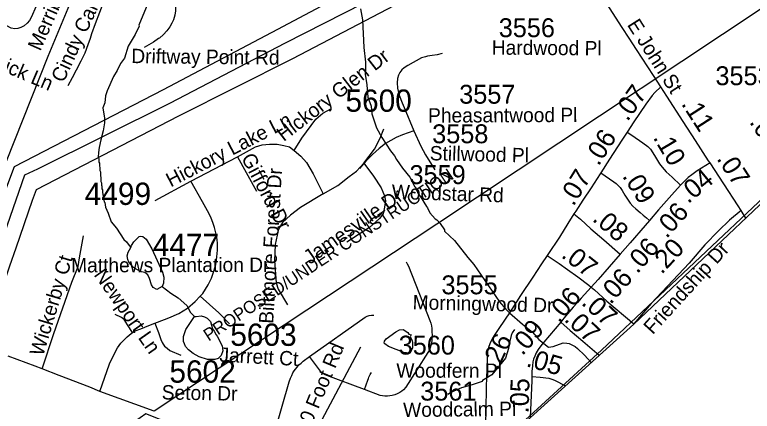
# Model space of a CAD drawing. Extents: x 1383679 to 1536984, y 460658 to 651027.
# Drawn here: x 1487074 to 1491956, y 490596 to 493220 of the extents above; entities that cross this region are included whole.
import ezdxf

# ---------------------------------------------------------------- set-up
doc = ezdxf.new("R2010")
doc.units = 0
for name, color, linetype in [('Default', 7, 'Continuous'), ('Exist Boundary Political City Limit New', 7, 'Continuous'), ('Exist Boundary Political CountyLine', 7, 'Continuous'), ('Exist Hydrographic Misc Water Feature', 7, 'Continuous'), ('Exist Road Non-System Secondary Historical Number Label', 7, 'Continuous'), ('Exist Road Non-System Type 51', 7, 'Continuous'), ('Exist Road Non-System Type 51 Label', 7, 'Continuous'), ('Exist Road Secondary Mileage Hundredths English Label', 7, 'Continuous'), ('Exist Road Secondary Type 51 Attributed', 7, 'Continuous'), ('Exist Road Secondary Type 51 Label', 7, 'Continuous'), ('Exist Road Secondary Type 51 Number Label', 7, 'Continuous'), ('Exist Utilities Electrical Transmission Line', 7, 'Continuous'), ('Map Preparation Boundary City Limit Buffer Line', 7, 'Continuous')]:
    doc.layers.add(name, color=color, linetype=linetype)

msp = doc.modelspace()

# ---------------------------------------------------------------- linework, layer by layer
at = {"layer": 'Default'}
msp.add_lwpolyline([(1492566.8, 493626.9), (1489866.8, 491833.3), (1487995.4, 490595.7)], dxfattribs=at)
at = {"layer": 'Exist Boundary Political City Limit New'}
msp.add_lwpolyline([(1501771.2, 501277.8), (1499388.9, 499017.9), (1497201.8, 496938.9), (1496236.9, 496040.1), (1495718.4, 495586.4), (1493037.1, 492958.5), (1490958.1, 490999.4), (1489977.8, 490102.4), (1489857.2, 489993.5), (1489479.8, 490017), (1488857.6, 490215.4), (1487942, 490579.1), (1486887.9, 489837.5), (1486669.5, 489678.8), (1486456.1, 489523.8), (1486150.2, 489364.1), (1485825.6, 489257.4), (1485572.8, 489216.9), (1485320.8, 489271), (1484892.4, 489431.7), (1484555.8, 489497.8), (1484292, 489476.7)], dxfattribs=at)
at = {"layer": 'Exist Boundary Political CountyLine'}
msp.add_lwpolyline([(1483428.7, 484115.1), (1485391.5, 485884.3), (1486966.5, 487318.1), (1487724.7, 488019.6), (1488867.4, 489092.6), (1491171.1, 491172.7), (1497711.4, 497365.6), (1499296.7, 498829.1), (1501130.6, 500542.6)], dxfattribs=at)
at = {"layer": 'Exist Hydrographic Misc Water Feature'}
for points in [[(1487954.1, 493294.3), (1487895.3, 493151.5), (1487897.2, 493143.4), (1487871.5, 493090.1), (1487824.7, 493012.9), (1487799.2, 492933.4), (1487774.5, 492897.9), (1487751.6, 492850.4), (1487726.8, 492810.8), (1487685.1, 492715.7), (1487674.4, 492683.9), (1487669.5, 492636), (1487656.9, 492604.3), (1487667.6, 492536), (1487667.4, 492504.7), (1487659.8, 492451.3), (1487643, 492392.9), (1487632.2, 492340.9), (1487627.2, 492308.8), (1487626.6, 492276.8), (1487630.5, 492268.8), (1487630, 492244.8), (1487633.9, 492236.7), (1487637, 492188.7), (1487640.8, 492180.6), (1487643.5, 492116.5), (1487647.4, 492108.4), (1487647.1, 492092.4), (1487651, 492084.4), (1487650.7, 492068.4), (1487654.5, 492060.3), (1487654.2, 492044.3), (1487665.7, 491982.7), (1487670, 491977.5), (1487675.2, 491946), (1487692.7, 491907.8), (1487711.2, 491848.7), (1487746.9, 491807.6), (1487796.3, 491733.5), (1487813.9, 491717.2), (1487831.5, 491692.9), (1487841.3, 491680.7)], [(1489362.1, 493260), (1489376, 493186.2), (1489384.5, 493002.1), (1489394.7, 492905.9), (1489395.9, 492865.9), (1489393.1, 492825.9), (1489405.2, 492757), (1489410.3, 492673.6), (1489434, 492614.7), (1489438.2, 492565), (1489468.4, 492472.4), (1489503.2, 492407.8), (1489561.5, 492318.6), (1489586.9, 492286.1), (1489600.4, 492261.8), (1489641.4, 492205), (1489688.9, 492145.2), (1489722.7, 492081.7), (1489727, 492079.3), (1489744.1, 492035), (1489757.8, 492018.7), (1489798.4, 491949.9), (1489806.3, 491941.8), (1489821.7, 491909.5), (1489857, 491868.8), (1489866.8, 491862.6), (1489890.4, 491838.1), (1489917.6, 491795.6), (1489919.4, 491787.5), (1489984.2, 491726.3), (1490074, 491612.5), (1490113.2, 491567.7), (1490137.4, 491531.3)], [(1487841.3, 491680.7), (1487847.5, 491692.5), (1487861.9, 491716.2), (1487896.7, 491751.5), (1487906.7, 491755.3), (1487920.7, 491753.1), (1487944.3, 491734.6), (1487981.1, 491669.9), (1488052.1, 491516.5), (1488059.5, 491484.3), (1488058.8, 491444.3), (1488050.4, 491420.5)], [(1488050.4, 491420.5), (1488014, 491401.2), (1487990.2, 491415.7), (1487978.5, 491431.9), (1487965.4, 491474.2), (1487953.8, 491498.4), (1487934.1, 491514.8), (1487912.2, 491519.2), (1487872.6, 491538), (1487860.7, 491546.2), (1487829.4, 491582.9), (1487821.7, 491601), (1487818.2, 491625.1), (1487824.7, 491649), (1487841.3, 491680.7)], [(1490137.4, 491531.3), (1490282.5, 491320.4), (1490325.5, 491271.5), (1490349.1, 491247.1), (1490434.3, 491172.1), (1490502, 491119.4), (1490543.7, 491071.2), (1490606.7, 491020), (1490638.8, 491025.4), (1490703.3, 491048.1), (1490727.3, 491047.6), (1490743.2, 491043.3), (1490782.9, 491024.5), (1490798.6, 491012.2), (1490845.7, 490967.3), (1490890.3, 490919.2)], [(1488050.4, 491420.5), (1488106.2, 491377.2), (1488155.2, 491347.5), (1488211.7, 491296.8), (1488237, 491249.3), (1488262.8, 491222.4)], [(1488262.8, 491222.4), (1488274.6, 491224.1), (1488306.7, 491227.4), (1488330.6, 491221), (1488346.4, 491212.7), (1488369.9, 491190.2), (1488383.1, 491141.9), (1488394.7, 491125.7), (1488406.2, 491101.5), (1488414.1, 491093.3), (1488446.8, 491028.7), (1488450.2, 490996.7), (1488439.6, 490964.9), (1488419.2, 490945.2), (1488397.1, 490937.7), (1488349.1, 490938.6), (1488293.4, 490955.7), (1488253.9, 490978.5), (1488224.3, 491003.1), (1488204.8, 491023.5), (1488197.1, 491041.7), (1488191.4, 491057.8), (1488190, 491089.8), (1488206.9, 491137.4), (1488262.8, 491222.4)], [(1489696.7, 491100.6), (1489692, 491088.1), (1489703.6, 491063.9), (1489707.3, 491047.8), (1489706.7, 491015.8), (1489696.2, 490992), (1489686, 490980.2), (1489650.1, 490984.9), (1489546.8, 491024.9), (1489523.1, 491041.4), (1489519.2, 491047.5), (1489521.5, 491059.4), (1489531.8, 491075.2), (1489596.7, 491121.9), (1489621, 491135.5), (1489644.9, 491137), (1489676.5, 491116.4), (1489682.4, 491106.3), (1489696.7, 491100.6)], [(1490382.3, 491137.7), (1490367, 491115.9), (1490360.7, 491098.1), (1490347.7, 491050.3), (1490343, 491010.4), (1490321.8, 490946.9), (1490231.7, 490836.6), (1490171, 490799.8), (1490166.9, 490793.9), (1490102.4, 490771.2), (1490030, 490750.6), (1489965.4, 490721.9), (1489941.6, 490707)]]:
    msp.add_lwpolyline(points, dxfattribs=at)
at = {"layer": 'Exist Road Non-System Type 51'}
for p, q in [((1488548.6, 492280.1), (1488673.7, 492052.2)), ((1488003.2, 491990.5), (1488240.3, 492118.2))]:
    msp.add_line(p, q, dxfattribs=at)
for points in [[(1487332.2, 493608.4), (1487322.4, 493559.4), (1487312.4, 493523.9), (1487294.2, 493469.7), (1487259.1, 493385.6), (1487212.6, 493272.7), (1487185.1, 493206.5), (1487171.6, 493181.6), (1487155.7, 493163.8), (1487136.6, 493146.6), (1487114.9, 493136), (1487093.2, 493129.6), (1487073.1, 493127.5), (1487050.8, 493131.2), (1487020.4, 493145.5)], [(1487426.7, 492752.7), (1487455.8, 492805.3), (1487482.7, 492856.3), (1487513.9, 492914.4), (1487540, 492968.6), (1487560.2, 493021.9), (1487575.9, 493066), (1487584.8, 493094.9), (1487607.6, 493161.6), (1487637.1, 493236.7), (1487664.1, 493305.4), (1487682.7, 493349.7)], [(1488140.8, 493300.3), (1488137.8, 493246.1), (1488132.7, 493216.9), (1488123.8, 493186.3), (1488114.2, 493164.7), (1488100.8, 493139.7), (1488081.3, 493113), (1488059.3, 493088.9), (1488031.4, 493066), (1488026.1, 493061.7), (1487991.7, 493039.4), (1487930.5, 493003.6)], [(1489903.5, 492964.5), (1489870.6, 492953.9), (1489836.8, 492950.4), (1489806.4, 492945.8), (1489792.2, 492942.2), (1489765.4, 492934.1), (1489675.1, 492884.9), (1489651.8, 492868.5), (1489636.5, 492854.4), (1489623.6, 492838.1), (1489614.2, 492819.3), (1489608.4, 492797.1), (1489604.9, 492769), (1489607.2, 492733.8), (1489619, 492688.2), (1489637.6, 492636.7), (1489650.6, 492605.1), (1489716.1, 492451.7)], [(1488923.9, 492320.5), (1488974.3, 492403.6), (1489066.5, 492529.2), (1489112.6, 492567.5), (1489169.7, 492599.5)], [(1489716.1, 492451.7), (1489641.2, 492425.9), (1489599.1, 492407.2), (1489562.8, 492388.5), (1489528.9, 492368.6), (1489485.4, 492334.6), (1489441.6, 492295.5), (1489397.4, 492250.1), (1489355.5, 492202.3)], [(1489383.6, 492237.5), (1489455, 492331.2), (1489492.3, 492403.6), (1489516.4, 492465.3)], [(1489716.1, 492451.7), (1489761.9, 492351), (1489777, 492320.6), (1489792.2, 492292.5), (1489855.5, 492192.9)], [(1488240.3, 492118.2), (1488548.6, 492280.1), (1488667.1, 492346.1), (1488711, 492358.9), (1488759.3, 492363.1), (1488809.8, 492363.1), (1488855.8, 492354.6), (1488893.1, 492346.1), (1488923.9, 492320.5)], [(1488923.9, 492320.5), (1488967.8, 492284.3), (1489005.1, 492241.7), (1489049, 492167.2), (1489114.8, 492035.2)], [(1489114.8, 492035.2), (1489212.5, 492090.5), (1489287.1, 492150.2), (1489335.4, 492184.2), (1489383.6, 492237.5)], [(1489383.6, 492237.5), (1489448.4, 492152.3), (1489498.9, 492073.5), (1489520.8, 492022.4), (1489527.4, 491988.3), (1489520.8, 491945.7), (1489512, 491903.1), (1489487.9, 491871.2), (1489420.9, 491811.6), (1489271.7, 491715.8)], [(1488300.4, 491357.1), (1488317.7, 491375.8), (1488353, 491431.7), (1488376.6, 491476.3), (1488392.2, 491522.3), (1488404.2, 491566.5), (1488409.2, 491595.8), (1488412.1, 491618.2), (1488415.5, 491661.3), (1488416, 491684.7), (1488415, 491708.4), (1488412.5, 491730.8), (1488408.1, 491758.4), (1488402.1, 491785), (1488395.3, 491813), (1488385.1, 491845.8), (1488373.9, 491873.2), (1488360.7, 491901.5), (1488317.2, 491981.1), (1488240.3, 492118.2)], [(1489114.8, 492035.2), (1488964.5, 491943.6), (1488898.6, 491892.5), (1488846, 491845.7), (1488819.6, 491800.9), (1488810.9, 491760.5), (1488797.7, 491698.7), (1488793.3, 491592.2), (1488804.3, 491445.3), (1488817.4, 491404.9), (1488878.9, 491300.5)], [(1487255.1, 490875.9), (1487332.8, 491111), (1487451.3, 491449.6), (1487494.1, 491553.9), (1487502.9, 491611.4), (1487529.2, 491756.2)], [(1489665, 491585.5), (1489671.8, 491572.6), (1489679.6, 491555.5), (1489820.4, 491197), (1489827.1, 491179.9), (1489831.4, 491162.2), (1489833.9, 491142.6), (1489835.6, 491121.2), (1489836.2, 491100.3), (1489835.1, 491082), (1489834.4, 491061.2), (1489830.8, 491041), (1489825.9, 491021.4), (1489819.8, 491003.1), (1489808.1, 490984.2), (1489661.4, 490754.8), (1489647.9, 490738.8), (1489635, 490727.8), (1489622.1, 490719.2), (1489605.6, 490710.7), (1489589.1, 490704.6), (1489571.4, 490699.7), (1489555.5, 490697.2), (1489540.1, 490696), (1489523.6, 490696), (1489507.1, 490697.2), (1489493.1, 490700.2), (1489388, 490739.3)], [(1488001.7, 491178.7), (1488018.8, 491184.8), (1488094.6, 491214), (1488160.6, 491243.6), (1488216.4, 491278.3), (1488268.7, 491322.8), (1488300.4, 491357.1)], [(1488300.4, 491357.1), (1488363.4, 491302.5), (1488424.6, 491247.1), (1488495.9, 491174.9)], [(1487853.7, 491116.6), (1487820.8, 491167.3), (1487797.8, 491203.9), (1487781, 491216.8), (1487737.7, 491236.6)], [(1489024.9, 490957.4), (1489393, 491218.7), (1489406.5, 491225.4), (1489420.1, 491229.5), (1489434.9, 491232.2), (1489451.1, 491232.2)], [(1487636.7, 490727.7), (1487700.6, 490908.8), (1487738.4, 490988), (1487754.6, 491016), (1487776.8, 491045.7), (1487797.8, 491069), (1487816.7, 491087.9), (1487843.2, 491110.1), (1487853.7, 491116.6), (1487870.9, 491127.1), (1487908.6, 491141.8), (1487960.9, 491164), (1488001.7, 491178.7)], [(1488001.7, 491178.7), (1488024.4, 491116.9), (1488040.9, 491070.6), (1488049.9, 491051), (1488057.1, 491038.9), (1488065.8, 491027.2), (1488082.5, 491012.8), (1488099.7, 490999), (1488172.2, 490966.2)], [(1490382.3, 491137.7), (1490367, 491115.9), (1490360.7, 491098.1), (1490347.7, 491050.3), (1490343, 491010.4), (1490321.8, 490946.9), (1490231.7, 490836.6), (1490171, 490799.8), (1490166.9, 490793.9), (1490102.4, 490771.2), (1490030, 490750.6), (1489965.4, 490721.9), (1489941.6, 490707)], [(1488911.6, 490245.7), (1488994.6, 490372.2), (1489109.3, 490541.9), (1489363.7, 491021.2)], [(1488750.5, 490307.2), (1488891, 490789.8), (1488899.1, 490814.2), (1488907.2, 490833.1), (1488915.4, 490849.3), (1488923.5, 490862.8), (1488933, 490875), (1488942.4, 490888.5), (1488954.6, 490902.1), (1488969.5, 490914.2), (1488983, 490927.8), (1489024.9, 490957.4)], [(1489388, 490739.3), (1489139.5, 490831.8), (1489128.5, 490837.3), (1489116.9, 490843.4), (1489106.5, 490850.8), (1489098, 490860.2), (1489024.9, 490957.4)], [(1489388, 490739.3), (1489410.8, 490801.5), (1489414.6, 490811.9), (1489418.4, 490821), (1489422.5, 490830.3), (1489426.4, 490838.2), (1489430.6, 490845.1), (1489436.1, 490851.9)]]:
    msp.add_lwpolyline(points, dxfattribs=at)
at = {"layer": 'Exist Road Secondary Type 51 Attributed'}
msp.add_line((1491912.6, 491874.8), (1491881.4, 491923.7), dxfattribs=at)
for points in [[(1491350.5, 492742.7), (1491301.9, 492818.8), (1491190.2, 492989.5), (1491140.1, 493066), (1491093.9, 493136.5), (1491010.2, 493266.6), (1490922.8, 493404.7), (1490827.3, 493553.1), (1490777.4, 493629.6), (1490718.3, 493721.9), (1490620.6, 493871.7), (1490373.3, 494256), (1490235.7, 494466.2), (1490146.8, 494604.7), (1490050, 494754.2), (1489964.8, 494884.2), (1489876.1, 495024.2), (1489776.9, 495175.9), (1489686.1, 495316.3), (1489602.5, 495447.3), (1489590.2, 495466.2), (1489507.1, 495594.2), (1489396.2, 495766)], [(1491350.5, 492742.7), (1491310.9, 492705.9), (1491293.3, 492684.8), (1491250.2, 492627.5), (1491171, 492510.8), (1491126.6, 492442.1)], [(1491676.7, 492238.9), (1491667.2, 492253.5), (1491580.2, 492387.8), (1491498.4, 492514.5), (1491389.7, 492681.4), (1491350.5, 492742.7)], [(1491126.6, 492442.1), (1491093.1, 492390.2), (1491010.8, 492263.2), (1490952.7, 492173.6)], [(1491126.6, 492442.1), (1491158.6, 492422.6), (1491232.3, 492371.2), (1491263.5, 492348.3), (1491273.3, 492340), (1491282.1, 492329.7), (1491309.6, 492287.7), (1491341.4, 492234.1), (1491358.6, 492211.7), (1491386.3, 492180.9), (1491424.8, 492145.6), (1491481.6, 492091.6)], [(1491676.7, 492238.9), (1491619.1, 492204.7), (1491590.7, 492186.8), (1491555.3, 492160.5), (1491532.6, 492142.1), (1491498.6, 492110.1), (1491481.6, 492091.6)], [(1491881.4, 491923.7), (1491861.8, 491954.3), (1491767.2, 492099.9), (1491676.7, 492238.9)], [(1490952.7, 492173.6), (1490947.9, 492166.1), (1490889, 492073.5), (1490835, 491993.2), (1490786.9, 491920.1), (1490775.6, 491902.5)], [(1490952.7, 492173.6), (1491038.5, 492115.1), (1491054.5, 492103.1), (1491069.2, 492089.4), (1491080.7, 492076.6), (1491095.3, 492056), (1491113.3, 492026.6), (1491138.6, 491987), (1491147.9, 491973.5), (1491165.5, 491954), (1491185.7, 491934.5), (1491213.1, 491911.4), (1491234.4, 491893.8), (1491255.2, 491876.7), (1491274.8, 491857.6)], [(1491481.6, 492091.6), (1491424, 492028.5), (1491335.8, 491927.8), (1491274.8, 491857.6)], [(1490775.6, 491902.5), (1490733.9, 491837.5), (1490679.7, 491749), (1490603.3, 491633.6), (1490599.1, 491627.6)], [(1490775.6, 491902.5), (1490819.5, 491867.2), (1490888, 491803.4), (1490973, 491730.4), (1491081.4, 491636.1)], [(1491881.4, 491923.7), (1491805.6, 491859.4), (1491733.4, 491789.9), (1491642.4, 491697.3), (1491538.1, 491576.6), (1491287.4, 491309), (1491172.4, 491173.8)], [(1491274.8, 491857.6), (1491247.4, 491826), (1491148.3, 491710.2), (1491081.4, 491636.1)], [(1490599.1, 491627.6), (1490560.1, 491572.5), (1490502.7, 491483.2), (1490421.2, 491361), (1490352.2, 491254.5), (1490278.6, 491142.9), (1490248.1, 491096.3), (1490232.4, 491069.7), (1490218.3, 491042.4), (1490209.9, 491018.7), (1490203.9, 490988.5), (1490200.5, 490949.3), (1490197.9, 490874), (1490194.5, 490759.6), (1490193.1, 490600.1), (1490186.8, 490433.7), (1490185.4, 490388)], [(1490599.1, 491627.6), (1490677.9, 491574), (1490731.8, 491534.6), (1490802, 491484.8), (1490874.5, 491431.4), (1490889.9, 491417.4)], [(1491081.4, 491636.1), (1490935.2, 491468.4), (1490889.9, 491417.4)], [(1490889.9, 491417.4), (1490824.2, 491343.5), (1490798.1, 491315.7), (1490770.7, 491284.3), (1490709.4, 491211.8), (1490688.2, 491186.5)], [(1490889.9, 491417.4), (1490910.8, 491398.6), (1490993.9, 491324.7), (1491172.4, 491173.8)], [(1490688.2, 491186.5), (1490613.5, 491097.6), (1490575.3, 491052.8), (1490557, 491028.7), (1490539.6, 491005), (1490525.7, 490982.8), (1490515.5, 490961.2), (1490508.3, 490940), (1490503.5, 490922.8), (1490500.4, 490897.2), (1490498.3, 490876.7), (1490497.6, 490861.2), (1490496.9, 490825.1)], [(1490688.2, 491186.5), (1490750, 491129.3), (1490833.2, 491059.2), (1490942.9, 490966.6)], [(1487995.4, 490595.7), (1487636.7, 490727.7), (1487570.6, 490755.9), (1487367.8, 490832.9), (1487255.1, 490875.9), (1487208.5, 490893.7), (1487029.4, 490961.6)], [(1490496.9, 490825.1), (1490496.3, 490798.4), (1490484.9, 490554.2)], [(1490496.9, 490825.1), (1490551.7, 490820.5), (1490609.3, 490814.8), (1490628.7, 490809.4), (1490646.3, 490802.7), (1490718.9, 490764.4)]]:
    msp.add_lwpolyline(points, dxfattribs=at)
at = {"layer": 'Exist Utilities Electrical Transmission Line'}
for points in [[(1486239.8, 490359.7), (1486492, 490953.6), (1486799.4, 491620.8), (1487018.4, 492251.2), (1487294.3, 492946.8), (1487548.7, 493556.7), (1487772.2, 494113.1), (1488115.9, 494905.5), (1488420.5, 495648.7), (1488753.4, 496509.4), (1488936.8, 496940.5), (1488957.8, 497002.1), (1489137.5, 497451.3), (1489196, 497604.2), (1489238, 497709.6)], [(1490589.6, 494957.6), (1490487.8, 494729.1), (1490279.5, 494252.5), (1490233.9, 494153.4), (1490206.5, 494077.7), (1489986, 493817.4), (1489918.8, 493738.5), (1489851.7, 493675.7), (1488813.9, 493123.1), (1488056.7, 492723.7), (1487069.6, 492214.4), (1486707.2, 491256), (1486333.4, 490330.2), (1486314.6, 490288.3), (1486354.3, 489441.3), (1486367.2, 489253.2), (1486374.1, 489193), (1486382.1, 488602.6), (1486384.7, 488288.4), (1486387.4, 487852.2), (1486389.2, 487736.1), (1486384.3, 487670.2), (1486338.5, 486864.7), (1486286.3, 486695.6)], [(1490634, 494856.8), (1490579, 494679.7), (1490548, 494620.1), (1490284, 494038.3), (1489909.7, 493566.6), (1488858.3, 493030.2), (1488103.2, 492635), (1487223.4, 492197.7), (1487138.8, 492159.2), (1486810.8, 491222.4), (1486417.6, 490348.7), (1486392.6, 490277.1), (1486467.5, 489397.5), (1486481.7, 489287.1), (1486486, 489185), (1486486.8, 488994.9), (1486488.1, 488602.9), (1486482, 488360.9), (1486469.9, 487884.7), (1486462, 487664.8), (1486418.4, 486861.3), (1486405.6, 486809.6), (1486404.4, 486806.2)], [(1490682.2, 494745.8), (1490644.4, 494650.5), (1490617.6, 494600.9), (1490350.7, 493965.1), (1490052.1, 493582.2), (1489966.4, 493481.7), (1488912.4, 492927.2), (1488157.8, 492548), (1487215, 492061.8), (1487188, 491990.3), (1487080.6, 491675.9), (1487038.4, 491556.5), (1486914.1, 491184.7), (1486507.3, 490321.1)]]:
    msp.add_lwpolyline(points, dxfattribs=at)
at = {"layer": 'Map Preparation Boundary City Limit Buffer Line'}
msp.add_lwpolyline([(1501771.2, 501277.8), (1499388.9, 499017.9), (1497201.8, 496938.9), (1496236.9, 496040.1), (1495718.4, 495586.4), (1493037.1, 492958.5), (1490958.1, 490999.4), (1489977.8, 490102.4), (1489857.2, 489993.5), (1489479.8, 490017), (1488857.6, 490215.4), (1487942, 490579.1), (1486887.9, 489837.5), (1486669.5, 489678.8), (1486456.1, 489523.8), (1486150.2, 489364.1), (1485825.6, 489257.4), (1485572.8, 489216.9), (1485320.8, 489271), (1484892.4, 489431.7), (1484555.8, 489497.8), (1484292, 489476.7)], dxfattribs=at)

# ---------------------------------------------------------------- texts
at = {"layer": 'Default'}
msp.add_text('PROPOSED/UNDER CONSTRUCTION', height=82.021, rotation=33.6049, dxfattribs=at).set_placement((1488357.2, 491056.2))
at = {"layer": 'Exist Road Non-System Secondary Historical Number Label'}
for s, p in [('5600', (1489262.9, 492577.6)), ('4499', (1487537.1, 491961.4)), ('4477', (1487987.1, 491622.5)), ('5603', (1488500.3, 491028.7)), ('5602', (1488097.3, 490785.1))]:
    msp.add_text(s, height=147.64, dxfattribs=at).set_placement(p)
at = {"layer": 'Exist Road Non-System Type 51 Label'}
for s, rotation, p in [('Merribrook Dr', 66.1761, (1487242.8, 492974.7)), ('Cindy Carr Dr', 65.2597, (1487396.3, 492765.2)), ('Jaywick Ln', 336.9345, (1486730.2, 492957.9)), ('Driftway Point Rd', 359.3774, (1487844.7, 492899.8)), ('Hickory Glen Dr', 37.7843, (1488853.9, 492377)), ('Hickory Lake Ln', 27.2738, (1488106, 492076.3)), ('Gifford Dr', 297.6697, (1488570.5, 492273.2)), ('Biltmore Forest Dr', 86.7016, (1488784.2, 491173.2)), ('Jamesville Dr', 34.8462, (1489027, 491564.5)), ('Wickerby Ct', 73.25, (1487260.8, 490955.5)), ('Matthews Plantation Dr', 0.1756, (1487446.6, 491514.4)), ('Newport Ln', 305.1025, (1487593.8, 491498.6)), ('20 Foot Rd', 67.3813, (1489014.9, 490443.2)), ('Jarrett Ct', 356.7874, (1488426.7, 490924.6)), ('Seton Dr', 358.9838, (1488046, 490674.3))]:
    msp.add_text(s, height=95, rotation=rotation, dxfattribs=at).set_placement(p)
at = {"layer": 'Exist Road Secondary Mileage Hundredths English Label'}
for s, rotation, p in [('.07', 54.2509, (1491129.6, 492508.9)), ('.11', 302.8605, (1491482.5, 492629.8)), ('.01', 302.5531, (1491933.3, 492509.8)), ('.06', 57.7931, (1490938.3, 492213.6)), ('.10', 300.6808, (1491296.1, 492406.9)), ('.07', 303.0954, (1491716.9, 492267.3)), ('.07', 58.2308, (1490771.9, 491947.4)), ('.04', 39.696, (1491530.8, 491965.7)), ('.09', 302.5036, (1491091.9, 492151.8)), ('.06', 48.6428, (1491389, 491734.4)), ('.08', 319.3354, (1490891.2, 491860.5)), ('.06', 48.6428, (1491194.8, 491501.3)), ('.20', 46.8709, (1491356.1, 491497.5)), ('.07', 321.5288, (1490685.4, 491619.2)), ('.06', 48.6428, (1491018.3, 491298.1)), ('.06', 48.6428, (1490676.7, 491174.4)), ('.07', 316.9865, (1490819.4, 491307)), ('.07', 316.9865, (1490704.9, 491197.9)), ('.09', 49.3136, (1490434.2, 490958.7)), ('.26', 64.3363, (1490268.7, 490861.2)), ('.05', 343.9849, (1490453.7, 490895.1)), ('.05', 88.4291, (1490475.1, 490581))]:
    msp.add_text(s, height=125, rotation=rotation, dxfattribs=at).set_placement(p)
at = {"layer": 'Exist Road Secondary Type 51 Label'}
for s, rotation, p in [('E John St', 302.4615, (1491124.6, 493153.8)), ('Hardwood Pl', 359.5649, (1490231.2, 492956.1)), ('Pheasantwood Pl', 0.2237, (1489809.9, 492506.1)), ('Stillwood Pl', 358.6899, (1489820, 492257.1)), ('Woodstar Rd', 358.1402, (1489567.9, 492001.8)), ('Friendship Dr', 47.7347, (1491296.7, 491099.2)), ('Morningwood Dr', 358.7027, (1489706.7, 491270.8)), ('Woodfern Pl', 359.8281, (1489599.4, 490818.8)), ('Woodcalm Pl', 0.582, (1489645, 490557.6))]:
    msp.add_text(s, height=95, rotation=rotation, dxfattribs=at).set_placement(p)
at = {"layer": 'Exist Road Secondary Type 51 Number Label'}
for s, p in [('3556', (1490277.6, 493071.6)), ('3553', (1491712.1, 492753.8)), ('3557', (1490015.8, 492631.2)), ('3558', (1489837, 492369.5)), ('3559', (1489686.9, 492099.5)), ('3555', (1489898.3, 491370)), ('3560', (1489615.4, 490971)), ('3561', (1489758, 490666.5))]:
    msp.add_text(s, height=125, dxfattribs=at).set_placement(p)

doc.saveas('drawing.dxf')
